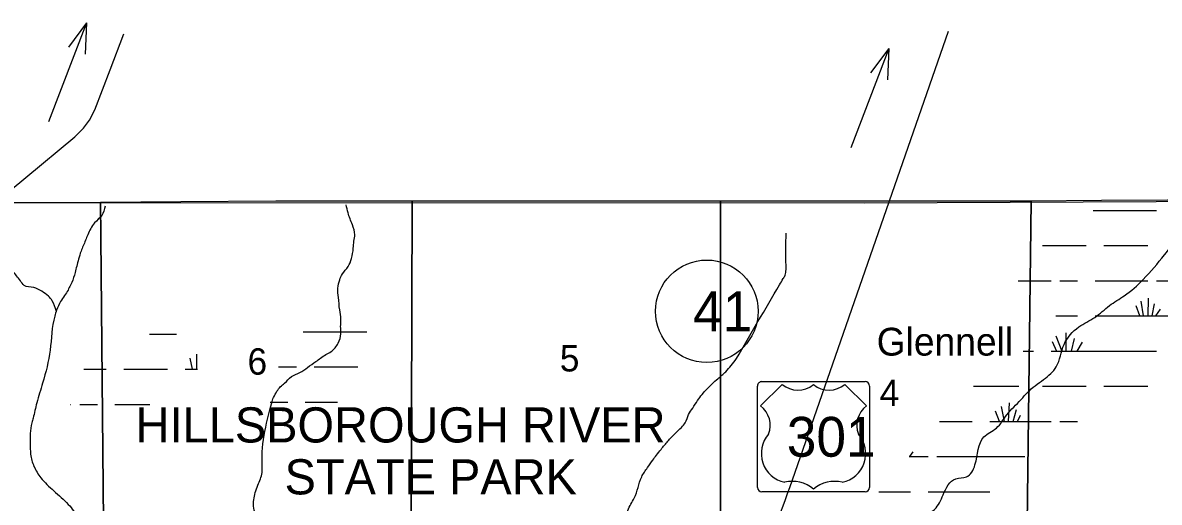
# Model space of a CAD drawing. Extents: x 380424 to 701066, y 1117407 to 1412949.
# Drawn here: x 572980 to 592389, y 1390037 to 1398221 of the extents above; entities that cross this region are included whole.
import ezdxf

# ---------------------------------------------------------------- set-up
doc = ezdxf.new("R2010")
doc.units = 0
for name, color, linetype in [('Communities and Subdivisions Names without Post Office', 7, 'Continuous'), ('County Boundary', 7, 'Continuous'), ('County Roads Related Text', 7, 'Continuous'), ('County Routes Highway Center Lines', 7, 'Continuous'), ('Narrow Canals', 7, 'Continuous'), ('Narrow River Creek and Branch and Slough', 7, 'Continuous'), ('Roadshilelds State Highways', 7, 'Continuous'), ('Roadshilelds US Highways', 7, 'Continuous'), ('Section Lines', 7, 'Continuous'), ('Section Numbers', 7, 'Continuous'), ('State Park Text', 7, 'Continuous'), ('Swamps', 7, 'Continuous'), ('Township  and Range lines', 7, 'Continuous'), ('US Highways Related Text', 7, 'Continuous'), ('US Routes Highway Center Lines', 7, 'Continuous')]:
    doc.layers.add(name, color=color, linetype=linetype)

msp = doc.modelspace()

# ---------------------------------------------------------------- linework, layer by layer
at = {"layer": 'County Boundary'}
msp.add_lwpolyline([(444709, 1396293), (446440, 1396285), (452102, 1396261), (457598, 1396176), (465384, 1396044), (465655, 1396044), (481571, 1395878), (501713, 1395620), (510342, 1395422), (515666, 1395275), (520926, 1395193), (525511, 1395188), (531177, 1395181), (531365, 1395181), (536977, 1395158), (542179, 1395155), (542521, 1395155), (587352, 1395146), (594829, 1395183), (611544, 1395147), (638076, 1395204)], dxfattribs=at)
at = {"layer": 'County Roads Related Text'}
for q in [(573421, 1396530), (573759, 1397805), (574047, 1397685)]:
    msp.add_line((574071, 1398221), q, dxfattribs=at)
at = {"layer": 'County Routes Highway Center Lines'}
msp.add_lwpolyline([(572176, 1394883), (572527, 1395167), (573035, 1395577), (573869, 1396271), (574020, 1396423), (574122, 1396558), (574209, 1396736), (574473, 1397416), (574705, 1398029)], dxfattribs=at)
at = {"layer": 'Narrow Canals'}
for points in [[(574388, 1395092), (574328, 1394931), (574207, 1394804), (574091, 1394603), (574012, 1394413), (573975, 1394324), (573933, 1394186), (573901, 1394065), (573874, 1393960), (573816, 1393785), (573774, 1393701), (573753, 1393659), (573695, 1393564), (573626, 1393463), (573558, 1393316), (573526, 1393215), (573447, 1392635), (573320, 1392070), (573220, 1391732), (573157, 1391473), (573135, 1391394), (573109, 1391210), (573109, 1391041), (573114, 1390856), (573172, 1390650), (573289, 1390455), (573510, 1390233), (573758, 1390001), (573848, 1389890), (573948, 1389726), (574033, 1389526), (574075, 1389304), (574080, 1389051), (574049, 1388819), (573985, 1388602), (573906, 1388275), (573848, 1388095), (573779, 1387884), (573753, 1387668), (573711, 1387446), (573690, 1387341), (573663, 1387182), (573674, 1386987), (573674, 1386739)], [(573674, 1386987), (573573, 1387536), (573537, 1387605), (573399, 1387758), (573325, 1387874), (573215, 1388048), (573088, 1388264), (572966, 1388433), (572740, 1388681), (572550, 1388824), (572423, 1388956), (572338, 1389088), (572175, 1389294), (571985, 1389462), (571837, 1389600), (571673, 1389716), (571462, 1389911), (571309, 1390085), (571209, 1390217), (571109, 1390323), (570992, 1390455), (570924, 1390576), (570860, 1390830), (570808, 1391088), (570765, 1391326), (570739, 1391568), (570739, 1391722), (570729, 1391917), (570723, 1392049), (570718, 1392228), (570713, 1392360), (570702, 1392566), (570718, 1392687), (570751, 1393102)]]:
    msp.add_spline(points, degree=3, dxfattribs=at)
at = {"layer": 'Narrow River Creek and Branch and Slough'}
for points in [[(584628, 1387366), (585084, 1387190), (585324, 1387160), (585547, 1387169), (585733, 1387425), (585820, 1387398), (586000, 1387231), (586356, 1387398), (586578, 1388011), (586836, 1388038), (587037, 1387985), (587322, 1388059), (587506, 1388165), (587644, 1388449), (587823, 1388529), (587876, 1388740), (588039, 1389051), (588303, 1389167), (588261, 1389410), (588298, 1389742), (588551, 1389916), (588699, 1390164), (588915, 1390439), (589095, 1390470), (589242, 1390676), (589395, 1391151), (589607, 1391304), (589786, 1391531), (590029, 1391789), (590139, 1391911), (590414, 1392132), (590630, 1392349), (590762, 1392729), (591015, 1393029), (591290, 1393193), (591538, 1393393), (591791, 1393562), (592113, 1393837), (592477, 1394259), (592746, 1394586), (593094, 1394876), (593582, 1395051), (593792, 1395169)], [(573553, 1393302), (573484, 1393474), (573421, 1393553), (573304, 1393638), (573167, 1393701), (573004, 1393738), (572940, 1393817), (572814, 1393981), (572719, 1394192), (572655, 1394392), (572618, 1394545), (572602, 1394746), (572565, 1394920), (572563, 1395024)], [(577250, 1391801), (577263, 1391827), (577321, 1391933), (577379, 1392007), (577453, 1392070), (577569, 1392181), (577712, 1392249), (577844, 1392339), (577986, 1392439), (578066, 1392497), (578155, 1392556), (578245, 1392608), (578366, 1392751), (578414, 1392914), (578409, 1393036), (578414, 1393163), (578393, 1393321), (578372, 1393532), (578361, 1393690), (578393, 1393833), (578440, 1393933), (578535, 1394060), (578593, 1394197), (578625, 1394371), (578636, 1394493), (578651, 1394604), (578609, 1394772), (578535, 1394978), (578504, 1395115)], [(585168, 1392488), (585904, 1393749), (585967, 1393854), (585999, 1393912), (586015, 1394007), (586015, 1394076), (586015, 1394630)], [(581281, 1387337), (581356, 1387323), (581437, 1387316), (581487, 1387355), (581513, 1387413), (581583, 1387448), (581628, 1387492), (581732, 1387542), (581811, 1387562), (581863, 1387576), (581924, 1387576), (582037, 1387544), (582200, 1387546), (582355, 1387556), (582468, 1387556), (582540, 1387574), (582595, 1387549), (582671, 1387537), (582703, 1387542), (582705, 1387732), (582683, 1387917), (582895, 1388375), (582964, 1388586), (583038, 1388929), (583090, 1389109), (583127, 1389325), (583170, 1389478), (583270, 1389785), (583365, 1390006), (583423, 1390107), (583550, 1390471), (583650, 1390629), (583740, 1390756), (583803, 1390840), (583882, 1390940), (583998, 1391078), (584120, 1391210), (584231, 1391315), (584294, 1391394), (584352, 1391537), (584421, 1391643), (584505, 1391774), (584669, 1391975), (584848, 1392144), (584985, 1392265), (585168, 1392488)], [(577631, 1386264), (577768, 1386548), (577801, 1386713), (577890, 1386868), (577857, 1387056), (577838, 1387182), (577860, 1387330), (577870, 1387409), (577844, 1387573), (577807, 1387673), (577780, 1387800), (577780, 1387948), (577759, 1388101), (577749, 1388312), (577717, 1388438), (577654, 1388555), (577601, 1388629), (577522, 1388776), (577437, 1388850), (577342, 1388993), (577226, 1389188), (577126, 1389346), (577084, 1389478), (577020, 1389652), (576952, 1389832), (576920, 1389969), (576925, 1390080), (576952, 1390201), (576994, 1390328), (577068, 1390545), (577068, 1390682), (577250, 1391801)]]:
    msp.add_spline(points, degree=3, dxfattribs=at)
at = {"layer": 'Roadshilelds State Highways'}
msp.add_circle((584662, 1393296), 875, dxfattribs=at)
at = {"layer": 'Roadshilelds US Highways'}
for p, q in [((585528, 1390288), (585528, 1392021)), ((585948, 1392046), (585578, 1391680)), ((585603, 1392096), (587365, 1392096)), ((585948, 1392046), (585948, 1392046)), ((586484, 1392045), (586484, 1392045)), ((587390, 1391680), (587020, 1392046)), ((587440, 1392021), (587440, 1390288)), ((587365, 1390213), (585603, 1390213))]:
    msp.add_line(p, q, dxfattribs=at)
for centre, radius, start, end in [((585603, 1392021), 75, 89.9995, 179.9995), ((586217, 1392382), 430, 231.291, 308.362), ((586751, 1392382), 430, 231.6369, 308.7079), ((587365, 1392021), 75, 359.9995, 89.9995), ((585337, 1391350), 409, 338.3051, 53.8194), ((587631, 1391350), 409, 126.1796, 201.6939), ((586094, 1390869), 501, 138.7826, 258.2373), ((586874, 1390869), 501, 281.7617, 41.2164), ((585603, 1390288), 75, 179.9995, 269.9995), ((586124, 1389836), 558, 49.9096, 103.776), ((586843, 1389836), 558, 76.2229, 130.0893), ((587365, 1390288), 75, 269.9995, 359.9995)]:
    msp.add_arc(centre, radius, start, end, dxfattribs=at)
at = {"layer": 'Section Lines'}
for points in [[(574307, 1395161), (574360, 1389703), (568907, 1389727), (568907, 1389740), (568934, 1395137), (569344, 1395139), (569602, 1395140), (569858, 1395141), (569858, 1395141), (569860, 1395141), (571825, 1395150)], [(579632, 1395181), (579632, 1395181), (579613, 1389705), (579608, 1389699), (575670, 1389706), (575665, 1389707), (575665, 1389714), (574360, 1389703), (574307, 1395161), (575682, 1395168), (577300, 1395180)], [(584894, 1395183), (584896, 1389676), (584897, 1389660), (579608, 1389699), (579613, 1389705), (579632, 1395181), (579632, 1395181), (582567, 1395183), (583255, 1395183)], [(590204, 1395184), (590204, 1395184), (590135, 1389667), (584897, 1389660), (584896, 1389676), (584894, 1395183), (585273, 1395183), (589582, 1395183), (590110, 1395183)], [(595508, 1395213), (595508, 1395213), (595487, 1389584), (590135, 1389667), (590204, 1395184), (590204, 1395184), (591403, 1395191), (593652, 1395203), (595064, 1395211), (595369, 1395212)]]:
    msp.add_lwpolyline(points, close=True, dxfattribs=at)
at = {"layer": 'Swamps'}
for p, q in [((591893, 1395017), (592343, 1395017)), ((590393, 1394417), (591143, 1394417)), ((591443, 1394417), (591893, 1394417)), ((591893, 1394417), (592193, 1394417)), ((590693, 1393817), (590993, 1393817)), ((591293, 1393817), (591893, 1393817)), ((591893, 1393817), (592193, 1393817)), ((592343, 1393817), (593393, 1393817)), ((592059, 1393218), (591993, 1393391)), ((592121, 1393217), (592082, 1393470)), ((592199, 1393217), (592205, 1393521)), ((592266, 1393217), (592309, 1393423)), ((591293, 1393217), (591893, 1393217)), ((591893, 1393217), (592643, 1393217)), ((592329, 1393217), (592412, 1393330)), ((575154, 1392908), (575604, 1392908)), ((578405, 1392948), (578855, 1392948)), ((590623, 1392880), (590726, 1392617)), ((590792, 1392928), (590792, 1392617)), ((590937, 1392831), (590883, 1392617)), ((590543, 1392617), (591893, 1392617)), ((590562, 1392783), (590633, 1392617)), ((591070, 1392771), (590980, 1392617)), ((591893, 1392617), (592343, 1392617)), ((575836, 1392494), (575873, 1392308)), ((575945, 1392566), (575945, 1392308)), ((574704, 1392308), (575154, 1392308)), ((575154, 1392308), (575454, 1392308)), ((577955, 1392348), (578405, 1392348)), ((578405, 1392348), (578705, 1392348)), ((590393, 1392017), (591143, 1392017)), ((591443, 1392017), (591893, 1392017)), ((591893, 1392017), (592193, 1392017)), ((573954, 1391708), (574254, 1391708)), ((577205, 1391748), (577505, 1391748)), ((589744, 1391417), (589697, 1391672)), ((589815, 1391417), (589832, 1391733)), ((589659, 1391417), (589593, 1391589)), ((589891, 1391417), (589950, 1391621)), ((589968, 1391417), (590017, 1391526)), ((589493, 1391417), (590543, 1391417)), ((590693, 1391417), (590993, 1391417)), ((588593, 1390817), (590093, 1390817)), ((587693, 1390217), (588143, 1390217)), ((588443, 1390217), (589493, 1390217))]:
    msp.add_line(p, q, dxfattribs=at)
for points in [[(591260, 1395017), (591893, 1395017)], [(589981, 1393817), (590543, 1393817)], [(590622, 1393217), (590993, 1393217)], [(575144, 1392908), (575154, 1392908)], [(577771, 1392948), (578405, 1392948)], [(590062, 1392617), (590243, 1392617)], [(574026, 1392308), (574404, 1392308)], [(575754, 1392308), (575962, 1392308)], [(577345, 1392348), (577655, 1392348)], [(589219, 1392017), (589993, 1392017)], [(573798, 1391708), (573804, 1391708)], [(574554, 1391708), (575149, 1391708)], [(577805, 1391748), (578353, 1391748)], [(588633, 1391417), (589193, 1391417)], [(588129, 1390817), (588188, 1390897)], [(588119, 1390817), (588443, 1390817)], [(587597, 1390217), (587693, 1390217)]]:
    msp.add_lwpolyline(points, dxfattribs=at)
at = {"layer": 'Township  and Range lines'}
for p, q in [((571825, 1395150), (574307, 1395161)), ((574307, 1395161), (575682, 1395168)), ((574307, 1395161), (574360, 1389703)), ((575682, 1395168), (577300, 1395180)), ((577300, 1395180), (579632, 1395181)), ((579632, 1395181), (582567, 1395183)), ((582567, 1395183), (583255, 1395183)), ((583255, 1395183), (584894, 1395183)), ((584894, 1395183), (585273, 1395183)), ((585273, 1395183), (589582, 1395183)), ((589582, 1395183), (590110, 1395183)), ((590110, 1395183), (590204, 1395184)), ((590204, 1395184), (591403, 1395191)), ((591403, 1395191), (593652, 1395203))]:
    msp.add_line(p, q, dxfattribs=at)
at = {"layer": 'US Highways Related Text'}
for q in [(587120, 1396088), (587459, 1397364), (587746, 1397244)]:
    msp.add_line((587770, 1397779), q, dxfattribs=at)
at = {"layer": 'US Routes Highway Center Lines'}
msp.add_line((586078, 1390291), (588792, 1398077), dxfattribs=at)
msp.add_arc((567614, 1396726), 19553, 330.4489, 340.7831, dxfattribs=at)

# ---------------------------------------------------------------- texts
at = {"layer": 'Communities and Subdivisions Names without Post Office'}
msp.add_text('Glennell', height=475, rotation=0.001, dxfattribs=at).set_placement((587563, 1392540))
at = {"layer": 'Roadshilelds State Highways'}
msp.add_text('41', height=680, rotation=359.9992, dxfattribs=at).set_placement((584428, 1392956))
at = {"layer": 'Roadshilelds US Highways'}
msp.add_text('301', height=680, rotation=359.9995, dxfattribs=at).set_placement((586028, 1390814))
at = {"layer": 'Section Numbers'}
for s, p in [('6', (576819, 1392215)), ('5', (582152, 1392269)), ('4', (587614, 1391680))]:
    msp.add_text(s, height=450, dxfattribs=at).set_placement(p)
at = {"layer": 'State Park Text'}
for s, p in [('HILLSBOROUGH RIVER', (574907, 1391057)), ('STATE PARK', (577451, 1390171))]:
    msp.add_text(s, height=600, rotation=0.0009, dxfattribs=at).set_placement(p)

doc.saveas('drawing.dxf')
